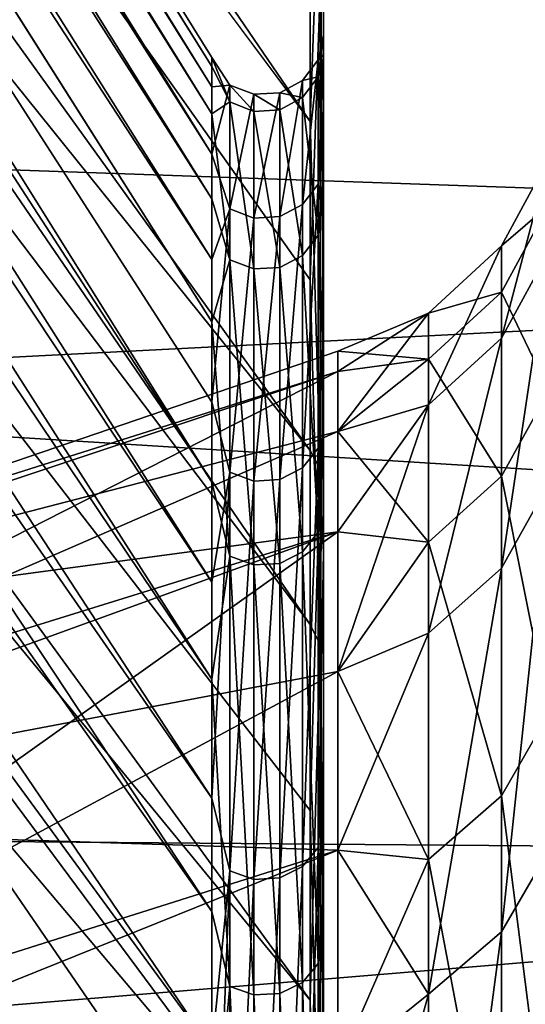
# Model space of a CAD drawing. Header units: millimetres. Extents: x -41 to 9, y -3 to 403.
# Tile 410 of 505: x -27.378 to -26.541, y 354.48 to 356.11. Entities that reach past the tile are written whole.
import ezdxf

# ---------------------------------------------------------------- set-up
doc = ezdxf.new("R2010")
doc.units = ezdxf.units.MM
doc.header["$LTSCALE"] = 81.481481
for name, color, linetype in [('1141', 7, 'CONTINUOUS'), ('1143', 7, 'CONTINUOUS'), ('1144', 7, 'CONTINUOUS'), ('1145', 7, 'CONTINUOUS'), ('1151', 7, 'CONTINUOUS'), ('1157', 7, 'CONTINUOUS'), ('1158', 7, 'CONTINUOUS'), ('1222', 7, 'CONTINUOUS'), ('1223', 7, 'CONTINUOUS'), ('1225', 7, 'CONTINUOUS'), ('1253', 7, 'CONTINUOUS'), ('162', 7, 'CONTINUOUS'), ('165', 7, 'CONTINUOUS')]:
    doc.layers.add(name, color=color, linetype=linetype)

msp = doc.modelspace()

# ---------------------------------------------------------------- linework, layer by layer
at = {"layer": '1141', "linetype": 'Continuous'}
for points in [[(-27.06, 351.182, 62.5125), (-27.06, 351.1787, 62.5156), (-40.875, 366.7401, 78.5304), (-27.06, 351.182, 62.5125)], [(-40.875, 366.7401, 78.5304), (-27.06, 351.1754, 62.5188), (-27.06, 350.4304, 63.1976), (-40.875, 366.7401, 78.5304)], [(-27.06, 351.1787, 62.5156), (-27.06, 351.1754, 62.5188), (-40.875, 366.7401, 78.5304), (-27.06, 351.1787, 62.5156)], [(-40.875, 364.3745, 80.6452), (-40.875, 366.7401, 78.5304), (-27.06, 350.4304, 63.1976), (-40.875, 364.3745, 80.6452)], [(-27.06, 349.6442, 63.8282), (-40.875, 364.3745, 80.6452), (-27.06, 350.4304, 63.1976), (-27.06, 349.6442, 63.8282)], [(-40.875, 361.8436, 82.5565), (-40.875, 364.3745, 80.6452), (-27.06, 349.6442, 63.8282), (-40.875, 361.8436, 82.5565)], [(-27.06, 348.8197, 64.4085), (-40.875, 361.8436, 82.5565), (-27.06, 349.6442, 63.8282), (-27.06, 348.8197, 64.4085)], [(-40.875, 359.1625, 84.2529), (-40.875, 361.8436, 82.5565), (-27.06, 348.8197, 64.4085), (-40.875, 359.1625, 84.2529)], [(-40.875, 356.3509, 85.7218), (-40.875, 359.1625, 84.2529), (-27.06, 347.071, 65.4074), (-40.875, 356.3509, 85.7218)], [(-27.06, 347.071, 65.4074), (-40.875, 359.1625, 84.2529), (-27.06, 347.9611, 64.9354), (-27.06, 347.071, 65.4074)], [(-27.06, 347.9611, 64.9354), (-40.875, 359.1625, 84.2529), (-27.06, 348.8197, 64.4085), (-27.06, 347.9611, 64.9354)], [(-40.875, 353.4278, 86.9534), (-40.875, 356.3509, 85.7218), (-27.06, 346.1527, 65.8229), (-40.875, 353.4278, 86.9534)], [(-27.06, 346.1527, 65.8229), (-40.875, 356.3509, 85.7218), (-27.06, 347.071, 65.4074), (-27.06, 346.1527, 65.8229)]]:
    msp.add_3dface(points, dxfattribs=at)
at = {"layer": '1143', "linetype": 'Continuous'}
for points in [[(-26.875, 356.0847, 51.7408), (-26.875, 358.1593, 50.1695), (-26.875, 355.865, 53.7506), (-26.875, 356.0847, 51.7408)], [(-26.875, 358.1593, 50.1695), (-26.875, 358.127, 52.3639), (-26.875, 355.865, 53.7506), (-26.875, 358.1593, 50.1695)], [(-26.875, 357.9268, 47.9871), (-26.875, 358.1593, 50.1695), (-26.875, 356.0847, 51.7408), (-26.875, 357.9268, 47.9871)], [(-26.875, 358.127, 52.3639), (-26.875, 357.8306, 54.5382), (-26.875, 355.3952, 55.7172), (-26.875, 358.127, 52.3639)], [(-26.875, 355.865, 53.7506), (-26.875, 358.127, 52.3639), (-26.875, 355.3952, 55.7172), (-26.875, 355.865, 53.7506)], [(-26.875, 357.4332, 45.8491), (-26.875, 357.9268, 47.9871), (-26.875, 355.7637, 47.7179), (-26.875, 357.4332, 45.8491)], [(-26.875, 355.7637, 47.7179), (-26.875, 357.9268, 47.9871), (-26.875, 356.0507, 49.7192), (-26.875, 355.7637, 47.7179)], [(-26.875, 356.0507, 49.7192), (-26.875, 357.9268, 47.9871), (-26.875, 356.0847, 51.7408), (-26.875, 356.0507, 49.7192)], [(-26.875, 357.8306, 54.5382), (-26.875, 357.2742, 56.6614), (-26.875, 354.6828, 57.6091), (-26.875, 357.8306, 54.5382)], [(-26.875, 355.3952, 55.7172), (-26.875, 357.8306, 54.5382), (-26.875, 354.6828, 57.6091), (-26.875, 355.3952, 55.7172)], [(-26.875, 355.2283, 45.7689), (-26.875, 357.4332, 45.8491), (-26.875, 355.7637, 47.7179), (-26.875, 355.2283, 45.7689)], [(-26.875, 356.6855, 43.7858), (-26.875, 357.4332, 45.8491), (-26.875, 355.2283, 45.7689), (-26.875, 356.6855, 43.7858)], [(-26.875, 354.6828, 57.6091), (-26.875, 357.2742, 56.6614), (-26.875, 353.7386, 59.3974), (-26.875, 354.6828, 57.6091)], [(-26.875, 353.7386, 59.3974), (-26.875, 357.2742, 56.6614), (-26.875, 352.5781, 61.0526), (-26.875, 353.7386, 59.3974)], [(-26.875, 356.4661, 58.7016), (-26.875, 351.2186, 62.5502), (-26.875, 357.2742, 56.6614), (-26.875, 356.4661, 58.7016)], [(-26.875, 357.2742, 56.6614), (-26.875, 351.2186, 62.5502), (-26.875, 352.5781, 61.0526), (-26.875, 357.2742, 56.6614)], [(-26.875, 354.453, 43.9023), (-26.875, 356.6855, 43.7858), (-26.875, 355.2283, 45.7689), (-26.875, 354.453, 43.9023)], [(-26.875, 355.6941, 41.8269), (-26.875, 356.6855, 43.7858), (-26.875, 354.453, 43.9023), (-26.875, 355.6941, 41.8269)], [(-26.875, 356.4661, 58.7016), (-26.875, 355.4177, 60.6303), (-26.875, 349.1682, 66.6969), (-26.875, 356.4661, 58.7016)], [(-26.875, 347.2092, 67.6876), (-26.875, 356.4661, 58.7016), (-26.875, 349.1682, 66.6969), (-26.875, 347.2092, 67.6876)], [(-26.875, 351.2121, 62.5566), (-26.875, 356.4661, 58.7016), (-26.875, 347.2092, 67.6876), (-26.875, 351.2121, 62.5566)], [(-26.875, 351.2154, 62.5534), (-26.875, 351.2186, 62.5502), (-26.875, 356.4661, 58.7016), (-26.875, 351.2154, 62.5534)], [(-26.875, 351.2121, 62.5566), (-26.875, 351.2154, 62.5534), (-26.875, 356.4661, 58.7016), (-26.875, 351.2121, 62.5566)], [(-26.875, 353.45, 42.1477), (-26.875, 355.6941, 41.8269), (-26.875, 354.453, 43.9023), (-26.875, 353.45, 42.1477)], [(-26.875, 354.4735, 40.0015), (-26.875, 355.6941, 41.8269), (-26.875, 353.45, 42.1477), (-26.875, 354.4735, 40.0015)], [(-26.875, 349.1682, 66.6969), (-26.875, 355.4177, 60.6303), (-26.875, 350.9928, 65.4778), (-26.875, 349.1682, 66.6969)], [(-26.875, 355.4177, 60.6303), (-26.875, 354.1447, 62.4182), (-26.875, 350.9928, 65.4778), (-26.875, 355.4177, 60.6303)]]:
    msp.add_3dface(points, dxfattribs=at)
at = {"layer": '1144', "linetype": 'Continuous'}
for points in [[(-26.875, 356.0507, 49.7192), (-26.875, 356.0847, 51.7408), (-26.8841, 356.0432, 50.2638), (-26.875, 356.0507, 49.7192)], [(-26.875, 356.0847, 51.7408), (-26.875, 355.865, 53.7506), (-26.8841, 356.0149, 52.203), (-26.875, 356.0847, 51.7408)], [(-26.8841, 356.0432, 50.2638), (-26.875, 356.0847, 51.7408), (-26.8841, 356.0149, 52.203), (-26.8841, 356.0432, 50.2638)], [(-27.0303, 355.9734, 52.1999), (-27.06, 356.0468, 50.7317), (-27.0303, 356.0015, 50.2657), (-27.0303, 355.9734, 52.1999)], [(-27.06, 356.0468, 50.7317), (-27.06, 355.9984, 49.7248), (-27.0303, 356.0015, 50.2657), (-27.06, 356.0468, 50.7317)], [(-27.06, 356.032, 51.7395), (-27.06, 356.0468, 50.7317), (-27.0303, 355.9734, 52.1999), (-27.06, 356.032, 51.7395)], [(-26.8841, 356.0432, 50.2638), (-26.9098, 356.009, 50.2654), (-26.9098, 355.8037, 48.3411), (-26.8841, 356.0432, 50.2638)], [(-26.8841, 356.0432, 50.2638), (-26.8841, 356.0149, 52.203), (-26.9098, 356.009, 50.2654), (-26.8841, 356.0432, 50.2638)], [(-26.8841, 355.8375, 48.3354), (-26.8841, 356.0432, 50.2638), (-26.9098, 355.8037, 48.3411), (-26.8841, 355.8375, 48.3354)], [(-26.875, 355.7637, 47.7179), (-26.875, 356.0507, 49.7192), (-26.8841, 355.8375, 48.3354), (-26.875, 355.7637, 47.7179)], [(-26.8841, 355.8375, 48.3354), (-26.875, 356.0507, 49.7192), (-26.8841, 356.0432, 50.2638), (-26.8841, 355.8375, 48.3354)], [(-27.06, 355.954, 52.7445), (-27.06, 356.032, 51.7395), (-27.0303, 355.9734, 52.1999), (-27.06, 355.954, 52.7445)], [(-26.9476, 355.9887, 50.2663), (-26.9476, 355.7837, 48.3445), (-26.9098, 356.009, 50.2654), (-26.9476, 355.9887, 50.2663)], [(-26.9098, 355.9808, 52.2004), (-26.9476, 355.9887, 50.2663), (-26.9098, 356.009, 50.2654), (-26.9098, 355.9808, 52.2004)], [(-26.9098, 356.009, 50.2654), (-26.9476, 355.7837, 48.3445), (-26.9098, 355.8037, 48.3411), (-26.9098, 356.009, 50.2654)], [(-26.8841, 356.0149, 52.203), (-26.9098, 355.9808, 52.2004), (-26.9098, 356.009, 50.2654), (-26.8841, 356.0149, 52.203)], [(-26.8841, 356.0149, 52.203), (-26.8841, 355.7532, 54.1246), (-26.9098, 355.9808, 52.2004), (-26.8841, 356.0149, 52.203)], [(-26.8841, 356.0149, 52.203), (-26.875, 355.865, 53.7506), (-26.8841, 355.7532, 54.1246), (-26.8841, 356.0149, 52.203)], [(-27.0303, 356.0015, 50.2657), (-27.06, 355.8868, 48.7231), (-27.0303, 355.7964, 48.3423), (-27.0303, 356.0015, 50.2657)], [(-27.06, 355.9984, 49.7248), (-27.06, 355.8868, 48.7231), (-27.0303, 356.0015, 50.2657), (-27.06, 355.9984, 49.7248)], [(-26.9903, 355.9861, 50.2665), (-26.9903, 355.9579, 52.1987), (-27.0303, 356.0015, 50.2657), (-26.9903, 355.9861, 50.2665)], [(-26.9903, 355.9861, 50.2665), (-27.0303, 356.0015, 50.2657), (-27.0303, 355.7964, 48.3423), (-26.9903, 355.9861, 50.2665)], [(-26.9903, 355.9579, 52.1987), (-27.0303, 355.9734, 52.1999), (-27.0303, 356.0015, 50.2657), (-26.9903, 355.9579, 52.1987)], [(-26.9476, 355.9606, 52.1989), (-26.9903, 355.9861, 50.2665), (-26.9476, 355.9887, 50.2663), (-26.9476, 355.9606, 52.1989)], [(-26.9476, 355.9887, 50.2663), (-26.9903, 355.7811, 48.3449), (-26.9476, 355.7837, 48.3445), (-26.9476, 355.9887, 50.2663)], [(-26.9903, 355.9861, 50.2665), (-26.9903, 355.7811, 48.3449), (-26.9476, 355.9887, 50.2663), (-26.9903, 355.9861, 50.2665)], [(-26.9476, 355.9606, 52.1989), (-26.9476, 355.9887, 50.2663), (-26.9098, 355.9808, 52.2004), (-26.9476, 355.9606, 52.1989)], [(-27.0303, 355.7123, 54.1165), (-27.06, 355.954, 52.7445), (-27.0303, 355.9734, 52.1999), (-27.0303, 355.7123, 54.1165)], [(-26.9903, 355.7811, 48.3449), (-26.9903, 355.9861, 50.2665), (-27.0303, 355.7964, 48.3423), (-26.9903, 355.7811, 48.3449)], [(-26.9903, 355.9579, 52.1987), (-26.9903, 355.6971, 54.1135), (-27.0303, 355.9734, 52.1999), (-26.9903, 355.9579, 52.1987)], [(-26.9903, 355.6971, 54.1135), (-27.0303, 355.7123, 54.1165), (-27.0303, 355.9734, 52.1999), (-26.9903, 355.6971, 54.1135)], [(-26.9903, 355.9579, 52.1987), (-26.9903, 355.9861, 50.2665), (-26.9476, 355.9606, 52.1989), (-26.9903, 355.9579, 52.1987)], [(-26.9098, 355.7196, 54.118), (-26.9476, 355.9606, 52.1989), (-26.9098, 355.9808, 52.2004), (-26.9098, 355.7196, 54.118)], [(-26.8841, 355.7532, 54.1246), (-26.9098, 355.7196, 54.118), (-26.9098, 355.9808, 52.2004), (-26.8841, 355.7532, 54.1246)], [(-26.9476, 355.6997, 54.114), (-26.9903, 355.9579, 52.1987), (-26.9476, 355.9606, 52.1989), (-26.9476, 355.6997, 54.114)], [(-26.9903, 355.6971, 54.1135), (-26.9903, 355.9579, 52.1987), (-26.9476, 355.6997, 54.114), (-26.9903, 355.6971, 54.1135)], [(-26.9476, 355.6997, 54.114), (-26.9476, 355.9606, 52.1989), (-26.9098, 355.7196, 54.118), (-26.9476, 355.6997, 54.114)], [(-27.06, 355.813, 53.7427), (-27.06, 355.954, 52.7445), (-27.0303, 355.7123, 54.1165), (-27.06, 355.813, 53.7427)], [(-27.06, 355.8868, 48.7231), (-27.06, 355.7126, 47.7308), (-27.0303, 355.7964, 48.3423), (-27.06, 355.8868, 48.7231)], [(-26.875, 355.865, 53.7506), (-26.875, 355.3952, 55.7172), (-26.8841, 355.7532, 54.1246), (-26.875, 355.865, 53.7506)], [(-26.8841, 355.8375, 48.3354), (-26.9098, 355.8037, 48.3411), (-26.9098, 355.368, 46.4555), (-26.8841, 355.8375, 48.3354)], [(-26.8841, 355.4008, 46.4458), (-26.8841, 355.8375, 48.3354), (-26.9098, 355.368, 46.4555), (-26.8841, 355.4008, 46.4458)], [(-26.8841, 355.4008, 46.4458), (-26.875, 355.7637, 47.7179), (-26.8841, 355.8375, 48.3354), (-26.8841, 355.4008, 46.4458)], [(-27.06, 355.6095, 54.7307), (-27.06, 355.813, 53.7427), (-27.0303, 355.7123, 54.1165), (-27.06, 355.6095, 54.7307)], [(-27.0303, 355.7964, 48.3423), (-27.06, 355.4765, 46.7513), (-27.0303, 355.3608, 46.4577), (-27.0303, 355.7964, 48.3423)], [(-27.06, 355.7126, 47.7308), (-27.06, 355.4765, 46.7513), (-27.0303, 355.7964, 48.3423), (-27.06, 355.7126, 47.7308)], [(-26.9903, 355.7811, 48.3449), (-27.0303, 355.7964, 48.3423), (-27.0303, 355.3608, 46.4577), (-26.9903, 355.7811, 48.3449)], [(-26.9476, 355.7837, 48.3445), (-26.9476, 355.3485, 46.4613), (-26.9098, 355.8037, 48.3411), (-26.9476, 355.7837, 48.3445)], [(-26.9098, 355.8037, 48.3411), (-26.9476, 355.3485, 46.4613), (-26.9098, 355.368, 46.4555), (-26.9098, 355.8037, 48.3411)], [(-26.9903, 355.346, 46.4621), (-26.9903, 355.7811, 48.3449), (-27.0303, 355.3608, 46.4577), (-26.9903, 355.346, 46.4621)], [(-26.9903, 355.7811, 48.3449), (-26.9903, 355.346, 46.4621), (-26.9476, 355.7837, 48.3445), (-26.9903, 355.7811, 48.3449)], [(-26.9476, 355.7837, 48.3445), (-26.9903, 355.346, 46.4621), (-26.9476, 355.3485, 46.4613), (-26.9476, 355.7837, 48.3445)], [(-26.875, 355.2283, 45.7689), (-26.875, 355.7637, 47.7179), (-26.8841, 355.4008, 46.4458), (-26.875, 355.2283, 45.7689)], [(-26.8841, 355.7532, 54.1246), (-26.8841, 355.2617, 56.0007), (-26.9098, 355.7196, 54.118), (-26.8841, 355.7532, 54.1246)], [(-26.8841, 355.7532, 54.1246), (-26.875, 355.3952, 55.7172), (-26.8841, 355.2617, 56.0007), (-26.8841, 355.7532, 54.1246)], [(-27.0303, 355.2221, 55.9877), (-27.06, 355.6095, 54.7307), (-27.0303, 355.7123, 54.1165), (-27.0303, 355.2221, 55.9877)], [(-26.9903, 355.6971, 54.1135), (-26.9903, 355.2073, 55.9829), (-27.0303, 355.7123, 54.1165), (-26.9903, 355.6971, 54.1135)], [(-26.9903, 355.2073, 55.9829), (-27.0303, 355.2221, 55.9877), (-27.0303, 355.7123, 54.1165), (-26.9903, 355.2073, 55.9829)], [(-26.9098, 355.2292, 55.99), (-26.9476, 355.6997, 54.114), (-26.9098, 355.7196, 54.118), (-26.9098, 355.2292, 55.99)], [(-26.8841, 355.2617, 56.0007), (-26.9098, 355.2292, 55.99), (-26.9098, 355.7196, 54.118), (-26.8841, 355.2617, 56.0007)], [(-26.9476, 355.2099, 55.9837), (-26.9903, 355.6971, 54.1135), (-26.9476, 355.6997, 54.114), (-26.9476, 355.2099, 55.9837)], [(-26.9903, 355.2073, 55.9829), (-26.9903, 355.6971, 54.1135), (-26.9476, 355.2099, 55.9837), (-26.9903, 355.2073, 55.9829)], [(-26.9476, 355.2099, 55.9837), (-26.9476, 355.6997, 54.114), (-26.9098, 355.2292, 55.99), (-26.9476, 355.2099, 55.9837)], [(-27.06, 355.3443, 55.7039), (-27.06, 355.6095, 54.7307), (-27.0303, 355.2221, 55.9877), (-27.06, 355.3443, 55.7039)], [(-27.06, 355.4765, 46.7513), (-27.06, 355.1791, 45.7877), (-27.0303, 355.3608, 46.4577), (-27.06, 355.4765, 46.7513)], [(-26.8841, 355.4008, 46.4458), (-26.9098, 355.368, 46.4555), (-26.9098, 354.7082, 44.6363), (-26.8841, 355.4008, 46.4458)], [(-26.8841, 354.7396, 44.6227), (-26.8841, 355.4008, 46.4458), (-26.9098, 354.7082, 44.6363), (-26.8841, 354.7396, 44.6227)], [(-26.8841, 354.7396, 44.6227), (-26.875, 355.2283, 45.7689), (-26.8841, 355.4008, 46.4458), (-26.8841, 354.7396, 44.6227)], [(-26.875, 355.3952, 55.7172), (-26.875, 354.6828, 57.6091), (-26.8841, 355.2617, 56.0007), (-26.875, 355.3952, 55.7172)], [(-26.9476, 355.3485, 46.4613), (-26.9476, 354.6895, 44.6443), (-26.9098, 355.368, 46.4555), (-26.9476, 355.3485, 46.4613)], [(-26.9098, 355.368, 46.4555), (-26.9476, 354.6895, 44.6443), (-26.9098, 354.7082, 44.6363), (-26.9098, 355.368, 46.4555)], [(-27.0303, 355.3608, 46.4577), (-27.06, 354.8217, 44.8445), (-27.0303, 354.7013, 44.6392), (-27.0303, 355.3608, 46.4577)], [(-27.06, 355.1791, 45.7877), (-27.06, 354.8217, 44.8445), (-27.0303, 355.3608, 46.4577), (-27.06, 355.1791, 45.7877)], [(-26.9903, 355.346, 46.4621), (-27.0303, 355.3608, 46.4577), (-27.0303, 354.7013, 44.6392), (-26.9903, 355.346, 46.4621)], [(-27.06, 355.0186, 56.6582), (-27.06, 355.3443, 55.7039), (-27.0303, 355.2221, 55.9877), (-27.06, 355.0186, 56.6582)], [(-26.9903, 354.6871, 44.6454), (-26.9903, 355.346, 46.4621), (-27.0303, 354.7013, 44.6392), (-26.9903, 354.6871, 44.6454)], [(-26.9476, 355.3485, 46.4613), (-26.9903, 354.6871, 44.6454), (-26.9476, 354.6895, 44.6443), (-26.9476, 355.3485, 46.4613)], [(-26.9903, 355.346, 46.4621), (-26.9903, 354.6871, 44.6454), (-26.9476, 355.3485, 46.4613), (-26.9903, 355.346, 46.4621)], [(-26.8841, 355.2617, 56.0007), (-26.8841, 354.5476, 57.8038), (-26.9098, 355.2292, 55.99), (-26.8841, 355.2617, 56.0007)], [(-26.8841, 355.2617, 56.0007), (-26.875, 354.6828, 57.6091), (-26.8841, 354.5476, 57.8038), (-26.8841, 355.2617, 56.0007)], [(-27.0303, 354.5099, 57.7861), (-27.06, 355.0186, 56.6582), (-27.0303, 355.2221, 55.9877), (-27.0303, 354.5099, 57.7861)], [(-26.9903, 354.4959, 57.7796), (-27.0303, 354.5099, 57.7861), (-27.0303, 355.2221, 55.9877), (-26.9903, 354.4959, 57.7796)], [(-26.9903, 355.2073, 55.9829), (-26.9903, 354.4959, 57.7796), (-27.0303, 355.2221, 55.9877), (-26.9903, 355.2073, 55.9829)], [(-26.9098, 354.5166, 57.7893), (-26.9476, 355.2099, 55.9837), (-26.9098, 355.2292, 55.99), (-26.9098, 354.5166, 57.7893)], [(-26.8841, 354.5476, 57.8038), (-26.9098, 354.5166, 57.7893), (-26.9098, 355.2292, 55.99), (-26.8841, 354.5476, 57.8038)], [(-26.875, 354.453, 43.9023), (-26.875, 355.2283, 45.7689), (-26.8841, 354.7396, 44.6227), (-26.875, 354.453, 43.9023)], [(-26.9476, 354.4983, 57.7807), (-26.9903, 355.2073, 55.9829), (-26.9476, 355.2099, 55.9837), (-26.9476, 354.4983, 57.7807)], [(-26.9903, 354.4959, 57.7796), (-26.9903, 355.2073, 55.9829), (-26.9476, 354.4983, 57.7807), (-26.9903, 354.4959, 57.7796)], [(-26.9476, 354.4983, 57.7807), (-26.9476, 355.2099, 55.9837), (-26.9098, 354.5166, 57.7893), (-26.9476, 354.4983, 57.7807)], [(-27.06, 354.6339, 57.5895), (-27.06, 355.0186, 56.6582), (-27.0303, 354.5099, 57.7861), (-27.06, 354.6339, 57.5895)], [(-27.06, 354.8217, 44.8445), (-27.06, 354.4057, 43.9254), (-27.0303, 354.7013, 44.6392), (-27.06, 354.8217, 44.8445)], [(-26.8841, 354.7396, 44.6227), (-26.9098, 354.7082, 44.6363), (-26.9098, 353.8339, 42.9098), (-26.8841, 354.7396, 44.6227)], [(-26.8841, 353.8634, 42.8925), (-26.8841, 354.7396, 44.6227), (-26.9098, 353.8339, 42.9098), (-26.8841, 353.8634, 42.8925)], [(-26.8841, 353.8634, 42.8925), (-26.875, 354.453, 43.9023), (-26.8841, 354.7396, 44.6227), (-26.8841, 353.8634, 42.8925)], [(-27.0303, 354.7013, 44.6392), (-27.06, 353.9331, 43.035), (-27.0303, 353.8274, 42.9136), (-27.0303, 354.7013, 44.6392)], [(-27.06, 354.4057, 43.9254), (-27.06, 353.9331, 43.035), (-27.0303, 354.7013, 44.6392), (-27.06, 354.4057, 43.9254)], [(-26.9903, 354.6871, 44.6454), (-27.0303, 354.7013, 44.6392), (-27.0303, 353.8274, 42.9136), (-26.9903, 354.6871, 44.6454)], [(-26.9476, 354.6895, 44.6443), (-26.9476, 353.8164, 42.92), (-26.9098, 354.7082, 44.6363), (-26.9476, 354.6895, 44.6443)], [(-26.9098, 354.7082, 44.6363), (-26.9476, 353.8164, 42.92), (-26.9098, 353.8339, 42.9098), (-26.9098, 354.7082, 44.6363)], [(-26.9903, 353.8141, 42.9214), (-26.9903, 354.6871, 44.6454), (-27.0303, 353.8274, 42.9136), (-26.9903, 353.8141, 42.9214)], [(-26.9476, 354.6895, 44.6443), (-26.9903, 353.8141, 42.9214), (-26.9476, 353.8164, 42.92), (-26.9476, 354.6895, 44.6443)], [(-26.9903, 354.6871, 44.6454), (-26.9903, 353.8141, 42.9214), (-26.9476, 354.6895, 44.6443), (-26.9903, 354.6871, 44.6454)], [(-26.875, 354.6828, 57.6091), (-26.875, 353.7386, 59.3974), (-26.8841, 354.5476, 57.8038), (-26.875, 354.6828, 57.6091)], [(-27.06, 354.1917, 58.4947), (-27.06, 354.6339, 57.5895), (-27.0303, 354.5099, 57.7861), (-27.06, 354.1917, 58.4947)], [(-26.8841, 354.5476, 57.8038), (-26.8841, 353.6215, 59.5077), (-26.9098, 354.5166, 57.7893), (-26.8841, 354.5476, 57.8038)], [(-26.8841, 354.5476, 57.8038), (-26.875, 353.7386, 59.3974), (-26.8841, 353.6215, 59.5077), (-26.8841, 354.5476, 57.8038)], [(-27.0303, 353.5861, 59.4856), (-27.06, 354.1917, 58.4947), (-27.0303, 354.5099, 57.7861), (-27.0303, 353.5861, 59.4856)], [(-26.9903, 353.573, 59.4774), (-27.0303, 353.5861, 59.4856), (-27.0303, 354.5099, 57.7861), (-26.9903, 353.573, 59.4774)], [(-26.9903, 354.4959, 57.7796), (-26.9903, 353.573, 59.4774), (-27.0303, 354.5099, 57.7861), (-26.9903, 354.4959, 57.7796)], [(-26.9098, 353.5924, 59.4896), (-26.9476, 354.4983, 57.7807), (-26.9098, 354.5166, 57.7893), (-26.9098, 353.5924, 59.4896)], [(-26.8841, 353.6215, 59.5077), (-26.9098, 353.5924, 59.4896), (-26.9098, 354.5166, 57.7893), (-26.8841, 353.6215, 59.5077)], [(-26.9476, 353.5752, 59.4788), (-26.9903, 354.4959, 57.7796), (-26.9476, 354.4983, 57.7807), (-26.9476, 353.5752, 59.4788)], [(-26.9903, 353.573, 59.4774), (-26.9903, 354.4959, 57.7796), (-26.9476, 353.5752, 59.4788), (-26.9903, 353.573, 59.4774)], [(-26.9476, 353.5752, 59.4788), (-26.9476, 354.4983, 57.7807), (-26.9098, 353.5924, 59.4896), (-26.9476, 353.5752, 59.4788)]]:
    msp.add_3dface(points, dxfattribs=at)
at = {"layer": '1145', "linetype": 'Continuous'}
for points in [[(-27.06, 356.0468, 50.7317), (-40.875, 378.3653, 49.9727), (-27.06, 355.9984, 49.7248), (-27.06, 356.0468, 50.7317)], [(-27.06, 356.032, 51.7395), (-40.875, 378.3653, 49.9727), (-27.06, 356.0468, 50.7317), (-27.06, 356.032, 51.7395)], [(-40.875, 378.3653, 49.9727), (-40.875, 378.1495, 46.8082), (-27.06, 355.9984, 49.7248), (-40.875, 378.3653, 49.9727)], [(-40.875, 378.3191, 53.1448), (-40.875, 378.3653, 49.9727), (-27.06, 356.032, 51.7395), (-40.875, 378.3191, 53.1448)], [(-27.06, 355.954, 52.7445), (-40.875, 378.3191, 53.1448), (-27.06, 356.032, 51.7395), (-27.06, 355.954, 52.7445)], [(-40.875, 378.0112, 56.3011), (-40.875, 378.3191, 53.1448), (-27.06, 355.954, 52.7445), (-40.875, 378.0112, 56.3011)], [(-27.06, 355.9984, 49.7248), (-40.875, 378.1495, 46.8082), (-27.06, 355.8868, 48.7231), (-27.06, 355.9984, 49.7248)], [(-40.875, 378.1495, 46.8082), (-40.875, 377.673, 43.672), (-27.06, 355.8868, 48.7231), (-40.875, 378.1495, 46.8082)], [(-27.06, 355.813, 53.7427), (-40.875, 378.0112, 56.3011), (-27.06, 355.954, 52.7445), (-27.06, 355.813, 53.7427)], [(-40.875, 377.4436, 59.422), (-40.875, 378.0112, 56.3011), (-27.06, 355.813, 53.7427), (-40.875, 377.4436, 59.422)], [(-27.06, 355.8868, 48.7231), (-40.875, 377.673, 43.672), (-27.06, 355.7126, 47.7308), (-27.06, 355.8868, 48.7231)], [(-40.875, 377.673, 43.672), (-40.875, 376.9393, 40.5863), (-27.06, 355.7126, 47.7308), (-40.875, 377.673, 43.672)], [(-27.06, 355.6095, 54.7307), (-40.875, 377.4436, 59.422), (-27.06, 355.813, 53.7427), (-27.06, 355.6095, 54.7307)], [(-27.06, 355.3443, 55.7039), (-40.875, 377.4436, 59.422), (-27.06, 355.6095, 54.7307), (-27.06, 355.3443, 55.7039)], [(-40.875, 376.6205, 62.4845), (-40.875, 377.4436, 59.422), (-27.06, 355.3443, 55.7039), (-40.875, 376.6205, 62.4845)], [(-27.06, 355.4765, 46.7513), (-40.875, 376.9393, 40.5863), (-27.06, 355.1791, 45.7877), (-27.06, 355.4765, 46.7513)], [(-27.06, 355.7126, 47.7308), (-40.875, 376.9393, 40.5863), (-27.06, 355.4765, 46.7513), (-27.06, 355.7126, 47.7308)], [(-40.875, 376.9393, 40.5863), (-40.875, 375.9533, 37.5719), (-27.06, 355.1791, 45.7877), (-40.875, 376.9393, 40.5863)], [(-40.875, 375.547, 65.4695), (-40.875, 376.6205, 62.4845), (-27.06, 355.0186, 56.6582), (-40.875, 375.547, 65.4695)], [(-27.06, 355.0186, 56.6582), (-40.875, 376.6205, 62.4845), (-27.06, 355.3443, 55.7039), (-27.06, 355.0186, 56.6582)], [(-40.875, 375.9533, 37.5719), (-40.875, 374.7217, 34.649), (-27.06, 354.8217, 44.8445), (-40.875, 375.9533, 37.5719)], [(-27.06, 355.1791, 45.7877), (-40.875, 375.9533, 37.5719), (-27.06, 354.8217, 44.8445), (-27.06, 355.1791, 45.7877)], [(-27.06, 354.6339, 57.5895), (-40.875, 375.547, 65.4695), (-27.06, 355.0186, 56.6582), (-27.06, 354.6339, 57.5895)], [(-40.875, 374.2307, 68.3555), (-40.875, 375.547, 65.4695), (-27.06, 354.6339, 57.5895), (-40.875, 374.2307, 68.3555)], [(-40.875, 374.7217, 34.649), (-40.875, 373.2529, 31.8376), (-27.06, 354.4057, 43.9254), (-40.875, 374.7217, 34.649)], [(-27.06, 354.8217, 44.8445), (-40.875, 374.7217, 34.649), (-27.06, 354.4057, 43.9254), (-27.06, 354.8217, 44.8445)], [(-27.06, 354.1917, 58.4947), (-40.875, 374.2307, 68.3555), (-27.06, 354.6339, 57.5895), (-27.06, 354.1917, 58.4947)], [(-27.06, 353.6932, 59.3707), (-40.875, 374.2307, 68.3555), (-27.06, 354.1917, 58.4947), (-27.06, 353.6932, 59.3707)], [(-40.875, 372.6806, 71.123), (-40.875, 374.2307, 68.3555), (-27.06, 353.6932, 59.3707), (-40.875, 372.6806, 71.123)], [(-27.06, 353.9331, 43.035), (-40.875, 373.2529, 31.8376), (-27.06, 353.4056, 42.176), (-27.06, 353.9331, 43.035)], [(-27.06, 354.4057, 43.9254), (-40.875, 373.2529, 31.8376), (-27.06, 353.9331, 43.035), (-27.06, 354.4057, 43.9254)], [(-40.875, 373.2529, 31.8376), (-40.875, 371.5568, 29.1568), (-27.06, 353.4056, 42.176), (-40.875, 373.2529, 31.8376)], [(-27.06, 353.1407, 60.2139), (-40.875, 372.6806, 71.123), (-27.06, 353.6932, 59.3707), (-27.06, 353.1407, 60.2139)], [(-40.875, 370.9067, 73.7536), (-40.875, 372.6806, 71.123), (-27.06, 353.1407, 60.2139), (-40.875, 370.9067, 73.7536)], [(-27.06, 353.4056, 42.176), (-40.875, 371.5568, 29.1568), (-27.06, 352.8253, 41.3519), (-27.06, 353.4056, 42.176)], [(-40.875, 371.5568, 29.1568), (-40.875, 369.6441, 26.6242), (-27.06, 352.8253, 41.3519), (-40.875, 371.5568, 29.1568)], [(-40.875, 368.9224, 76.228), (-40.875, 370.9067, 73.7536), (-27.06, 352.5364, 61.0206), (-40.875, 368.9224, 76.228)], [(-27.06, 352.5364, 61.0206), (-40.875, 370.9067, 73.7536), (-27.06, 353.1407, 60.2139), (-27.06, 352.5364, 61.0206)], [(-27.06, 352.8253, 41.3519), (-40.875, 369.6441, 26.6242), (-27.06, 352.1943, 40.5658), (-27.06, 352.8253, 41.3519)], [(-40.875, 369.6441, 26.6242), (-40.875, 367.5293, 24.2588), (-27.06, 352.1943, 40.5658), (-40.875, 369.6441, 26.6242)], [(-27.06, 351.8826, 61.7878), (-40.875, 368.9224, 76.228), (-27.06, 352.5364, 61.0206), (-27.06, 351.8826, 61.7878)], [(-27.06, 351.182, 62.5125), (-40.875, 368.9224, 76.228), (-27.06, 351.8826, 61.7878), (-27.06, 351.182, 62.5125)], [(-27.06, 351.182, 62.5125), (-40.875, 366.7401, 78.5304), (-40.875, 368.9224, 76.228), (-27.06, 351.182, 62.5125)], [(-40.875, 367.5293, 24.2588), (-40.875, 365.227, 22.0767), (-27.06, 350.7912, 39.1204), (-40.875, 367.5293, 24.2588)], [(-27.06, 352.1943, 40.5658), (-40.875, 367.5293, 24.2588), (-27.06, 351.5153, 39.8209), (-27.06, 352.1943, 40.5658)], [(-27.06, 351.5153, 39.8209), (-40.875, 367.5293, 24.2588), (-27.06, 350.7912, 39.1204), (-27.06, 351.5153, 39.8209)], [(-40.875, 365.227, 22.0767), (-40.875, 362.7524, 20.0924), (-27.06, 350.0245, 38.4667), (-40.875, 365.227, 22.0767)], [(-27.06, 350.7912, 39.1204), (-40.875, 365.227, 22.0767), (-27.06, 350.0245, 38.4667), (-27.06, 350.7912, 39.1204)], [(-27.06, 350.0245, 38.4667), (-40.875, 362.7524, 20.0924), (-27.06, 349.2176, 37.8619), (-27.06, 350.0245, 38.4667)], [(-40.875, 362.7524, 20.0924), (-40.875, 360.1232, 18.3196), (-27.06, 349.2176, 37.8619), (-40.875, 362.7524, 20.0924)], [(-27.06, 349.2176, 37.8619), (-40.875, 360.1232, 18.3196), (-27.06, 348.3741, 37.3088), (-27.06, 349.2176, 37.8619)], [(-40.875, 360.1232, 18.3196), (-40.875, 357.3558, 16.7694), (-27.06, 348.3741, 37.3088), (-40.875, 360.1232, 18.3196)], [(-27.06, 347.4974, 36.8098), (-40.875, 357.3558, 16.7694), (-27.06, 346.5917, 36.3671), (-27.06, 347.4974, 36.8098)], [(-27.06, 348.3741, 37.3088), (-40.875, 357.3558, 16.7694), (-27.06, 347.4974, 36.8098), (-27.06, 348.3741, 37.3088)], [(-40.875, 357.3558, 16.7694), (-40.875, 354.47, 15.4532), (-27.06, 346.5917, 36.3671), (-40.875, 357.3558, 16.7694)]]:
    msp.add_3dface(points, dxfattribs=at)
at = {"layer": '1151', "linetype": 'Continuous'}
for points in [[(-26.8974, 352.7204, 64.0964), (-38.7471, 366.0653, 77.8357), (-38.7471, 366.0544, 77.8463), (-26.8974, 352.7204, 64.0964)], [(-26.8974, 352.7204, 64.0964), (-38.7471, 366.0544, 77.8463), (-26.8974, 352.7168, 64.0999), (-26.8974, 352.7204, 64.0964)], [(-38.7471, 363.7489, 79.9057), (-26.8974, 352.7131, 64.1035), (-38.7471, 366.0544, 77.8463), (-38.7471, 363.7489, 79.9057)], [(-38.7471, 366.0544, 77.8463), (-26.8974, 352.7131, 64.1035), (-26.8974, 352.7168, 64.0999), (-38.7471, 366.0544, 77.8463)], [(-26.8974, 351.9298, 64.8204), (-26.8974, 352.7131, 64.1035), (-38.7471, 363.7489, 79.9057), (-26.8974, 351.9298, 64.8204)], [(-38.7471, 361.2811, 81.768), (-26.8974, 351.1063, 65.4905), (-38.7471, 363.7489, 79.9057), (-38.7471, 361.2811, 81.768)], [(-26.8974, 351.1063, 65.4905), (-26.8974, 351.9298, 64.8204), (-38.7471, 363.7489, 79.9057), (-26.8974, 351.1063, 65.4905)], [(-38.7471, 358.6683, 83.4199), (-26.8974, 350.2452, 66.1116), (-38.7471, 361.2811, 81.768), (-38.7471, 358.6683, 83.4199)], [(-26.8974, 350.2452, 66.1116), (-26.8974, 351.1063, 65.4905), (-38.7471, 361.2811, 81.768), (-26.8974, 350.2452, 66.1116)], [(-26.8974, 348.422, 67.1986), (-26.8974, 349.3494, 66.6816), (-38.7471, 358.6683, 83.4199), (-26.8974, 348.422, 67.1986)], [(-38.7471, 355.928, 84.8504), (-26.8974, 348.422, 67.1986), (-38.7471, 358.6683, 83.4199), (-38.7471, 355.928, 84.8504)], [(-26.8974, 349.3494, 66.6816), (-26.8974, 350.2452, 66.1116), (-38.7471, 358.6683, 83.4199), (-26.8974, 349.3494, 66.6816)], [(-26.8974, 347.4664, 67.6607), (-26.8974, 348.422, 67.1986), (-38.7471, 355.928, 84.8504), (-26.8974, 347.4664, 67.6607)], [(-38.7471, 353.0788, 86.0499), (-26.8974, 347.4664, 67.6607), (-38.7471, 355.928, 84.8504), (-38.7471, 353.0788, 86.0499)]]:
    msp.add_3dface(points, dxfattribs=at)
at = {"layer": '1157', "linetype": 'Continuous'}
for points in [[(-26.8974, 355.941, 59.8998), (-26.8974, 356.4314, 58.9583), (-38.7471, 373.3652, 67.9209), (-26.8974, 355.941, 59.8998)], [(-38.7471, 371.8543, 70.6177), (-26.8974, 355.941, 59.8998), (-38.7471, 373.3652, 67.9209), (-38.7471, 371.8543, 70.6177)], [(-38.7471, 372.4158, 32.3247), (-26.8974, 355.1086, 40.7505), (-38.7471, 370.7636, 29.7126), (-38.7471, 372.4158, 32.3247)], [(-26.8974, 355.6792, 41.6466), (-26.8974, 355.1086, 40.7505), (-38.7471, 372.4158, 32.3247), (-26.8974, 355.6792, 41.6466)], [(-26.8974, 356.1968, 42.5746), (-26.8974, 355.6792, 41.6466), (-38.7471, 372.4158, 32.3247), (-26.8974, 356.1968, 42.5746)], [(-26.8974, 355.397, 60.811), (-26.8974, 355.941, 59.8998), (-38.7471, 371.8543, 70.6177), (-26.8974, 355.397, 60.811)], [(-38.7471, 370.1257, 73.181), (-26.8974, 355.397, 60.811), (-38.7471, 371.8543, 70.6177), (-38.7471, 370.1257, 73.181)], [(-26.8974, 355.1086, 40.7505), (-26.8974, 354.4871, 39.8893), (-38.7471, 370.7636, 29.7126), (-26.8974, 355.1086, 40.7505)], [(-38.7471, 370.7636, 29.7126), (-26.8974, 354.4871, 39.8893), (-38.7471, 368.901, 27.2453), (-38.7471, 370.7636, 29.7126)], [(-38.7471, 368.1921, 75.5919), (-26.8974, 354.1544, 62.5316), (-38.7471, 370.1257, 73.181), (-38.7471, 368.1921, 75.5919)], [(-26.8974, 354.8009, 61.6891), (-26.8974, 355.397, 60.811), (-38.7471, 370.1257, 73.181), (-26.8974, 354.8009, 61.6891)], [(-26.8974, 354.1544, 62.5316), (-26.8974, 354.8009, 61.6891), (-38.7471, 370.1257, 73.181), (-26.8974, 354.1544, 62.5316)], [(-38.7471, 368.901, 27.2453), (-26.8974, 353.1003, 38.2836), (-38.7471, 366.8411, 24.9403), (-38.7471, 368.901, 27.2453)], [(-26.8974, 353.8171, 39.0663), (-26.8974, 353.1003, 38.2836), (-38.7471, 368.901, 27.2453), (-26.8974, 353.8171, 39.0663)], [(-26.8974, 354.4871, 39.8893), (-26.8974, 353.8171, 39.0663), (-38.7471, 368.901, 27.2453), (-26.8974, 354.4871, 39.8893)], [(-26.8974, 353.4601, 63.3349), (-26.8974, 354.1544, 62.5316), (-38.7471, 368.1921, 75.5919), (-26.8974, 353.4601, 63.3349)], [(-38.7471, 366.0653, 77.8357), (-26.8974, 353.4601, 63.3349), (-38.7471, 368.1921, 75.5919), (-38.7471, 366.0653, 77.8357)], [(-26.8974, 353.1003, 38.2836), (-26.8974, 352.339, 37.5436), (-38.7471, 366.8411, 24.9403), (-26.8974, 353.1003, 38.2836)], [(-38.7471, 366.8411, 24.9403), (-26.8974, 352.339, 37.5436), (-38.7471, 364.5981, 22.8133), (-38.7471, 366.8411, 24.9403)], [(-26.8974, 352.7204, 64.0964), (-26.8974, 353.4601, 63.3349), (-38.7471, 366.0653, 77.8357), (-26.8974, 352.7204, 64.0964)], [(-38.7471, 364.5981, 22.8133), (-26.8974, 351.5358, 36.8491), (-38.7471, 362.1869, 20.8786), (-38.7471, 364.5981, 22.8133)], [(-26.8974, 352.339, 37.5436), (-26.8974, 351.5358, 36.8491), (-38.7471, 364.5981, 22.8133), (-26.8974, 352.339, 37.5436)], [(-26.8974, 350.6937, 36.2024), (-26.8974, 349.8155, 35.6058), (-38.7471, 362.1869, 20.8786), (-26.8974, 350.6937, 36.2024)], [(-26.8974, 351.5358, 36.8491), (-26.8974, 350.6937, 36.2024), (-38.7471, 362.1869, 20.8786), (-26.8974, 351.5358, 36.8491)], [(-38.7471, 362.1869, 20.8786), (-26.8974, 349.8155, 35.6058), (-38.7471, 359.6232, 19.1491), (-38.7471, 362.1869, 20.8786)], [(-38.7471, 359.6232, 19.1491), (-26.8974, 348.904, 35.0613), (-38.7471, 358.2897, 18.365), (-38.7471, 359.6232, 19.1491)], [(-26.8974, 349.8155, 35.6058), (-26.8974, 348.904, 35.0613), (-38.7471, 359.6232, 19.1491), (-26.8974, 349.8155, 35.6058)], [(-38.7471, 358.2897, 18.365), (-26.8974, 348.904, 35.0613), (-38.7471, 356.9251, 17.6369), (-38.7471, 358.2897, 18.365)], [(-26.8974, 347.9619, 34.5704), (-26.8974, 346.9926, 34.135), (-38.7471, 356.9251, 17.6369), (-26.8974, 347.9619, 34.5704)], [(-38.7471, 356.9251, 17.6369), (-26.8974, 346.9926, 34.135), (-38.7471, 354.1126, 16.3534), (-38.7471, 356.9251, 17.6369)], [(-26.8974, 348.904, 35.0613), (-26.8974, 347.9619, 34.5704), (-38.7471, 356.9251, 17.6369), (-26.8974, 348.904, 35.0613)]]:
    msp.add_3dface(points, dxfattribs=at)
at = {"layer": '1158', "linetype": 'Continuous'}
for points in [[(-26.875, 356.6855, 43.7858), (-26.875, 355.6941, 41.8269), (-26.8807, 356.1608, 42.5875), (-26.875, 356.6855, 43.7858)], [(-26.875, 355.4177, 60.6303), (-26.875, 356.4661, 58.7016), (-26.8807, 356.3984, 58.9394), (-26.875, 355.4177, 60.6303)], [(-26.8974, 356.4314, 58.9583), (-26.8974, 355.941, 59.8998), (-26.8807, 356.3984, 58.9394), (-26.8974, 356.4314, 58.9583)], [(-26.8807, 356.3984, 58.9394), (-26.8974, 355.941, 59.8998), (-26.8807, 355.3658, 60.7895), (-26.8807, 356.3984, 58.9394)], [(-26.875, 355.4177, 60.6303), (-26.8807, 356.3984, 58.9394), (-26.8807, 355.3658, 60.7895), (-26.875, 355.4177, 60.6303)], [(-26.8974, 355.6792, 41.6466), (-26.8974, 356.1968, 42.5746), (-26.8807, 356.1608, 42.5875), (-26.8974, 355.6792, 41.6466)], [(-26.8807, 355.0749, 40.7683), (-26.8974, 355.6792, 41.6466), (-26.8807, 356.1608, 42.5875), (-26.8807, 355.0749, 40.7683)], [(-26.875, 355.6941, 41.8269), (-26.8807, 355.0749, 40.7683), (-26.8807, 356.1608, 42.5875), (-26.875, 355.6941, 41.8269)], [(-26.8974, 355.941, 59.8998), (-26.8974, 355.397, 60.811), (-26.8807, 355.3658, 60.7895), (-26.8974, 355.941, 59.8998)], [(-26.875, 355.6941, 41.8269), (-26.875, 354.4735, 40.0015), (-26.8807, 355.0749, 40.7683), (-26.875, 355.6941, 41.8269)], [(-26.8974, 355.1086, 40.7505), (-26.8974, 355.6792, 41.6466), (-26.8807, 355.0749, 40.7683), (-26.8974, 355.1086, 40.7505)], [(-26.875, 354.1447, 62.4182), (-26.875, 355.4177, 60.6303), (-26.8807, 355.3658, 60.7895), (-26.875, 354.1447, 62.4182)], [(-26.8974, 355.397, 60.811), (-26.8974, 354.8009, 61.6891), (-26.8807, 355.3658, 60.7895), (-26.8974, 355.397, 60.811)], [(-26.8807, 355.3658, 60.7895), (-26.8974, 354.8009, 61.6891), (-26.8807, 354.1254, 62.5071), (-26.8807, 355.3658, 60.7895)], [(-26.875, 354.1447, 62.4182), (-26.8807, 355.3658, 60.7895), (-26.8807, 354.1254, 62.5071), (-26.875, 354.1447, 62.4182)], [(-26.8974, 354.4871, 39.8893), (-26.8974, 355.1086, 40.7505), (-26.8807, 355.0749, 40.7683), (-26.8974, 354.4871, 39.8893)], [(-26.8807, 353.7852, 39.0874), (-26.8974, 354.4871, 39.8893), (-26.8807, 355.0749, 40.7683), (-26.8807, 353.7852, 39.0874)], [(-26.875, 354.4735, 40.0015), (-26.8807, 353.7852, 39.0874), (-26.8807, 355.0749, 40.7683), (-26.875, 354.4735, 40.0015)], [(-26.8974, 354.8009, 61.6891), (-26.8974, 354.1544, 62.5316), (-26.8807, 354.1254, 62.5071), (-26.8974, 354.8009, 61.6891)], [(-26.8974, 353.8171, 39.0663), (-26.8974, 354.4871, 39.8893), (-26.8807, 353.7852, 39.0874), (-26.8974, 353.8171, 39.0663)]]:
    msp.add_3dface(points, dxfattribs=at)
at = {"layer": '1222', "linetype": 'Continuous'}
for points in [[(-40.875, 353.132, 91.4203), (9.125, 356.2626, 90.2655), (-40.875, 356.2632, 90.2652), (-40.875, 353.132, 91.4203)], [(9.125, 353.1314, 91.4205), (9.125, 356.2626, 90.2655), (-40.875, 353.132, 91.4203), (9.125, 353.1314, 91.4205)]]:
    msp.add_3dface(points, dxfattribs=at)
at = {"layer": '1223', "linetype": 'Continuous'}
for points in [[(9.125, 356.2638, 11.735), (9.125, 353.1333, 10.5801), (-40.875, 356.2631, 11.7347), (9.125, 356.2638, 11.735)], [(-40.875, 356.2631, 11.7347), (9.125, 353.1333, 10.5801), (-40.875, 353.1325, 10.5799), (-40.875, 356.2631, 11.7347)]]:
    msp.add_3dface(points, dxfattribs=at)
at = {"layer": '1225', "linetype": 'Continuous'}
for points in [[(-40.875, 354.8586, 87.9224), (-40.875, 357.7812, 86.6071), (-15.675, 356.1534, 87.3745), (-40.875, 354.8586, 87.9224)], [(-15.675, 354.655, 88.0037), (-40.875, 354.8586, 87.9224), (-15.675, 356.1534, 87.3745), (-15.675, 354.655, 88.0037)], [(-40.875, 351.8391, 88.9984), (-40.875, 354.8586, 87.9224), (-15.675, 353.132, 88.5711), (-40.875, 351.8391, 88.9984)], [(-15.675, 353.132, 88.5711), (-40.875, 354.8586, 87.9224), (-15.675, 354.655, 88.0037), (-15.675, 353.132, 88.5711)]]:
    msp.add_3dface(points, dxfattribs=at)
at = {"layer": '1253', "linetype": 'Continuous'}
for points in [[(-40.875, 356.3341, 14.7062), (-15.675, 355.4508, 14.3215), (-15.675, 356.9351, 14.9828), (-40.875, 356.3341, 14.7062)], [(-40.875, 356.3341, 14.7062), (-40.875, 353.3607, 13.5096), (-15.675, 355.4508, 14.3215), (-40.875, 356.3341, 14.7062)], [(-40.875, 353.3607, 13.5096), (-15.675, 353.9406, 13.7213), (-15.675, 355.4508, 14.3215), (-40.875, 353.3607, 13.5096)]]:
    msp.add_3dface(points, dxfattribs=at)
at = {"layer": '162', "linetype": 'Continuous'}
for points in [[(-26.5803, 355.5825, 53.2113), (-26.502, 355.8801, 51.3198), (-26.5803, 355.7354, 51.3169), (-26.5803, 355.5825, 53.2113)], [(-26.502, 355.8801, 51.3198), (-26.502, 355.8029, 49.4034), (-26.5803, 355.7354, 51.3169), (-26.502, 355.8801, 51.3198)], [(-26.502, 355.7258, 53.2317), (-26.502, 355.8801, 51.3198), (-26.5803, 355.5825, 53.2113), (-26.502, 355.7258, 53.2317)], [(-26.5803, 355.7354, 51.3169), (-26.502, 355.8029, 49.4034), (-26.5803, 355.6589, 49.4179), (-26.5803, 355.7354, 51.3169)], [(-26.502, 355.8029, 49.4034), (-26.502, 355.4952, 47.5102), (-26.5803, 355.6589, 49.4179), (-26.502, 355.8029, 49.4034)], [(-26.7013, 355.4721, 53.1956), (-26.5803, 355.7354, 51.3169), (-26.7013, 355.6239, 51.3147), (-26.7013, 355.4721, 53.1956)], [(-26.5803, 355.7354, 51.3169), (-26.5803, 355.6589, 49.4179), (-26.7013, 355.6239, 51.3147), (-26.5803, 355.7354, 51.3169)], [(-26.5803, 355.5825, 53.2113), (-26.5803, 355.7354, 51.3169), (-26.7013, 355.4721, 53.1956), (-26.5803, 355.5825, 53.2113)], [(-26.5803, 355.2023, 55.0734), (-26.502, 355.7258, 53.2317), (-26.5803, 355.5825, 53.2113), (-26.5803, 355.2023, 55.0734)], [(-26.502, 355.3421, 55.1109), (-26.502, 355.7258, 53.2317), (-26.5803, 355.2023, 55.0734), (-26.502, 355.3421, 55.1109)], [(-26.7013, 355.6239, 51.3147), (-26.5803, 355.6589, 49.4179), (-26.7013, 355.5479, 49.4291), (-26.7013, 355.6239, 51.3147)], [(-26.5803, 355.6589, 49.4179), (-26.5803, 355.354, 47.542), (-26.7013, 355.5479, 49.4291), (-26.5803, 355.6589, 49.4179)], [(-26.5803, 355.6589, 49.4179), (-26.502, 355.4952, 47.5102), (-26.5803, 355.354, 47.542), (-26.5803, 355.6589, 49.4179)], [(-26.8515, 355.5277, 52.0176), (-26.7013, 355.6239, 51.3147), (-26.8515, 355.561, 50.9999), (-26.8515, 355.5277, 52.0176)], [(-26.8515, 355.4279, 53.031), (-26.7013, 355.6239, 51.3147), (-26.8515, 355.5277, 52.0176), (-26.8515, 355.4279, 53.031)], [(-26.7013, 355.6239, 51.3147), (-26.7013, 355.5479, 49.4291), (-26.8515, 355.561, 50.9999), (-26.7013, 355.6239, 51.3147)], [(-26.7013, 355.4721, 53.1956), (-26.7013, 355.6239, 51.3147), (-26.8515, 355.4279, 53.031), (-26.7013, 355.4721, 53.1956)], [(-26.7013, 355.0946, 55.0446), (-26.5803, 355.5825, 53.2113), (-26.7013, 355.4721, 53.1956), (-26.7013, 355.0946, 55.0446)], [(-26.5803, 355.2023, 55.0734), (-26.5803, 355.5825, 53.2113), (-26.7013, 355.0946, 55.0446), (-26.5803, 355.2023, 55.0734)], [(-26.8515, 355.561, 50.9999), (-26.7013, 355.5479, 49.4291), (-26.8515, 355.5277, 49.9822), (-26.8515, 355.561, 50.9999)], [(-26.8515, 355.5277, 49.9822), (-26.7013, 355.5479, 49.4291), (-26.8515, 355.4279, 48.9688), (-26.8515, 355.5277, 49.9822)], [(-26.7013, 355.5479, 49.4291), (-26.7013, 355.2452, 47.5665), (-26.8515, 355.4279, 48.9688), (-26.7013, 355.5479, 49.4291)], [(-26.7013, 355.5479, 49.4291), (-26.5803, 355.354, 47.542), (-26.7013, 355.2452, 47.5665), (-26.7013, 355.5479, 49.4291)], [(-26.502, 355.4952, 47.5102), (-26.502, 354.9616, 45.6679), (-26.5803, 355.354, 47.542), (-26.502, 355.4952, 47.5102)], [(-26.8515, 355.262, 54.0357), (-26.7013, 355.4721, 53.1956), (-26.8515, 355.4279, 53.031), (-26.8515, 355.262, 54.0357)], [(-26.8515, 355.0308, 55.0274), (-26.7013, 355.4721, 53.1956), (-26.8515, 355.262, 54.0357), (-26.8515, 355.0308, 55.0274)], [(-26.7013, 355.0946, 55.0446), (-26.7013, 355.4721, 53.1956), (-26.8515, 355.0308, 55.0274), (-26.7013, 355.0946, 55.0446)], [(-26.8515, 355.4279, 48.9688), (-26.7013, 355.2452, 47.5665), (-26.8515, 355.262, 47.9641), (-26.8515, 355.4279, 48.9688)], [(-26.5803, 355.354, 47.542), (-26.5803, 354.8252, 45.7165), (-26.7013, 355.2452, 47.5665), (-26.5803, 355.354, 47.542)], [(-26.5803, 355.354, 47.542), (-26.502, 354.9616, 45.6679), (-26.5803, 354.8252, 45.7165), (-26.5803, 355.354, 47.542)], [(-26.5803, 354.6005, 56.8762), (-26.502, 355.3421, 55.1109), (-26.5803, 355.2023, 55.0734), (-26.5803, 354.6005, 56.8762)], [(-26.502, 354.7348, 56.9302), (-26.502, 355.3421, 55.1109), (-26.5803, 354.6005, 56.8762), (-26.502, 354.7348, 56.9302)], [(-26.8515, 355.262, 47.9641), (-26.7013, 355.2452, 47.5665), (-26.8515, 355.0308, 46.9724), (-26.8515, 355.262, 47.9641)], [(-26.7013, 355.2452, 47.5665), (-26.7013, 354.7202, 45.7539), (-26.8515, 355.0308, 46.9724), (-26.7013, 355.2452, 47.5665)], [(-26.7013, 355.2452, 47.5665), (-26.5803, 354.8252, 45.7165), (-26.7013, 354.7202, 45.7539), (-26.7013, 355.2452, 47.5665)], [(-26.5803, 354.6005, 56.8762), (-26.5803, 355.2023, 55.0734), (-26.7013, 354.497, 56.8345), (-26.5803, 354.6005, 56.8762)], [(-26.7013, 354.497, 56.8345), (-26.5803, 355.2023, 55.0734), (-26.7013, 355.0946, 55.0446), (-26.7013, 354.497, 56.8345)], [(-26.7013, 354.497, 56.8345), (-26.7013, 355.0946, 55.0446), (-26.8515, 354.7352, 56.0018), (-26.7013, 354.497, 56.8345)], [(-26.8515, 354.7352, 56.0018), (-26.7013, 355.0946, 55.0446), (-26.8515, 355.0308, 55.0274), (-26.8515, 354.7352, 56.0018)], [(-26.8515, 355.0308, 46.9724), (-26.7013, 354.7202, 45.7539), (-26.8515, 354.7352, 45.998), (-26.8515, 355.0308, 46.9724)], [(-26.502, 354.9616, 45.6679), (-26.502, 354.2098, 43.9033), (-26.5803, 354.8252, 45.7165), (-26.502, 354.9616, 45.6679)], [(-26.5803, 354.8252, 45.7165), (-26.5803, 354.0803, 43.968), (-26.7013, 354.7202, 45.7539), (-26.5803, 354.8252, 45.7165)], [(-26.5803, 354.8252, 45.7165), (-26.502, 354.2098, 43.9033), (-26.5803, 354.0803, 43.968), (-26.5803, 354.8252, 45.7165)], [(-26.8515, 354.3766, 56.9548), (-26.7013, 354.497, 56.8345), (-26.8515, 354.7352, 56.0018), (-26.8515, 354.3766, 56.9548)], [(-26.8515, 354.7352, 45.998), (-26.7013, 354.7202, 45.7539), (-26.8515, 354.3765, 45.045), (-26.8515, 354.7352, 45.998)], [(-26.5803, 353.7857, 58.5932), (-26.502, 354.7348, 56.9302), (-26.5803, 354.6005, 56.8762), (-26.5803, 353.7857, 58.5932)], [(-26.502, 353.9125, 58.6631), (-26.502, 354.7348, 56.9302), (-26.5803, 353.7857, 58.5932), (-26.502, 353.9125, 58.6631)], [(-26.7013, 354.7202, 45.7539), (-26.7013, 353.9805, 44.0178), (-26.8515, 354.3765, 45.045), (-26.7013, 354.7202, 45.7539)], [(-26.7013, 354.7202, 45.7539), (-26.5803, 354.0803, 43.968), (-26.7013, 353.9805, 44.0178), (-26.7013, 354.7202, 45.7539)], [(-26.5803, 353.7857, 58.5932), (-26.5803, 354.6005, 56.8762), (-26.7013, 353.688, 58.5394), (-26.5803, 353.7857, 58.5932)], [(-26.7013, 353.688, 58.5394), (-26.5803, 354.6005, 56.8762), (-26.7013, 354.497, 56.8345), (-26.7013, 353.688, 58.5394)], [(-26.8515, 353.9563, 57.8823), (-26.7013, 354.497, 56.8345), (-26.8515, 354.3766, 56.9548), (-26.8515, 353.9563, 57.8823)], [(-26.7013, 353.688, 58.5394), (-26.7013, 354.497, 56.8345), (-26.8515, 353.9563, 57.8823), (-26.7013, 353.688, 58.5394)]]:
    msp.add_3dface(points, dxfattribs=at)
at = {"layer": '165', "linetype": 'Continuous'}
for points in [[(-26.8515, 355.5277, 52.0176), (-26.8515, 355.561, 50.9999), (-28.1842, 355.1062, 51.8607), (-26.8515, 355.5277, 52.0176)], [(-26.8515, 355.561, 50.9999), (-26.8515, 355.5277, 49.9822), (-28.1842, 355.1062, 51.8607), (-26.8515, 355.561, 50.9999)], [(-26.8515, 355.4279, 53.031), (-26.8515, 355.5277, 52.0176), (-28.1842, 354.8483, 53.9096), (-26.8515, 355.4279, 53.031)], [(-28.1842, 354.8483, 53.9096), (-26.8515, 355.5277, 52.0176), (-28.1842, 355.1062, 51.8607), (-28.1842, 354.8483, 53.9096)], [(-26.8515, 355.5277, 49.9822), (-26.8515, 355.4279, 48.9688), (-28.1842, 355.0827, 49.7957), (-26.8515, 355.5277, 49.9822)], [(-28.1842, 355.1062, 51.8607), (-26.8515, 355.5277, 49.9822), (-28.1842, 355.0827, 49.7957), (-28.1842, 355.1062, 51.8607)], [(-26.8515, 355.262, 54.0357), (-26.8515, 355.4279, 53.031), (-28.1842, 354.8483, 53.9096), (-26.8515, 355.262, 54.0357)], [(-26.8515, 355.4279, 48.9688), (-26.8515, 355.262, 47.9641), (-28.1842, 355.0827, 49.7957), (-26.8515, 355.4279, 48.9688)], [(-26.8515, 355.0308, 55.0274), (-26.8515, 355.262, 54.0357), (-28.1842, 354.3138, 55.9043), (-26.8515, 355.0308, 55.0274)], [(-28.1842, 354.3138, 55.9043), (-26.8515, 355.262, 54.0357), (-28.1842, 354.8483, 53.9096), (-28.1842, 354.3138, 55.9043)], [(-26.8515, 355.262, 47.9641), (-26.8515, 355.0308, 46.9724), (-28.1842, 354.7782, 47.7532), (-26.8515, 355.262, 47.9641)], [(-28.1842, 355.0827, 49.7957), (-26.8515, 355.262, 47.9641), (-28.1842, 354.7782, 47.7532), (-28.1842, 355.0827, 49.7957)], [(-26.8515, 354.7352, 56.0018), (-26.8515, 355.0308, 55.0274), (-28.1842, 354.3138, 55.9043), (-26.8515, 354.7352, 56.0018)], [(-26.8515, 355.0308, 46.9724), (-26.8515, 354.7352, 45.998), (-28.1842, 354.7782, 47.7532), (-26.8515, 355.0308, 46.9724)], [(-28.1842, 354.7782, 47.7532), (-26.8515, 354.7352, 45.998), (-28.1842, 354.1984, 45.7711), (-28.1842, 354.7782, 47.7532)], [(-26.8515, 354.3766, 56.9548), (-26.8515, 354.7352, 56.0018), (-28.1842, 354.3138, 55.9043), (-26.8515, 354.3766, 56.9548)], [(-26.8515, 354.7352, 45.998), (-26.8515, 354.3765, 45.045), (-28.1842, 354.1984, 45.7711), (-26.8515, 354.7352, 45.998)]]:
    msp.add_3dface(points, dxfattribs=at)

doc.saveas('drawing.dxf')
